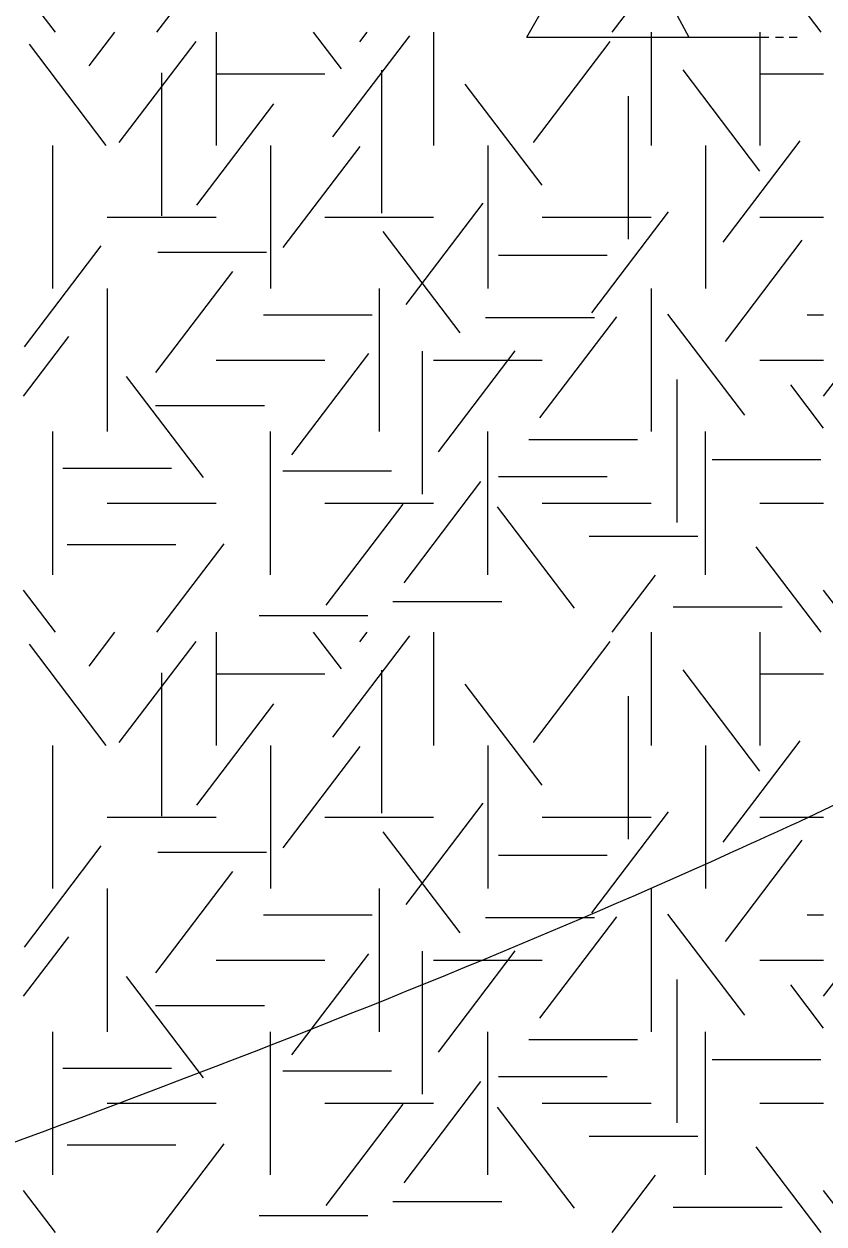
# Model space of a CAD drawing. Extents: x 419101 to 420177, y 4451541 to 4452254.
# Drawn here: x 419893.66 to 419903.54, y 4451647.89 to 4451662.71 of the extents above; entities that cross this region are included whole.
import ezdxf

# ---------------------------------------------------------------- set-up
doc = ezdxf.new("R2010")
doc.units = 0
doc.layers.add('3_HALİHAZIR', color=7, linetype='Continuous')
doc.layers.add('Level 41', color=7, linetype='Continuous')

msp = doc.modelspace()

# ---------------------------------------------------------------- linework, layer by layer
at = {"layer": '3_HALİHAZIR'}
for p, q in [((419899.869, 4451662.547), (419900.909, 4451664.357)), ((419900.909, 4451664.357), (419901.869, 4451662.547)), ((419899.869, 4451662.547), (419901.869, 4451662.547)), ((419901.869, 4451662.547), (419902.859, 4451662.547)), ((419902.939, 4451662.547), (419903.039, 4451662.547)), ((419903.109, 4451662.547), (419903.209, 4451662.547))]:
    msp.add_line(p, q, dxfattribs=at)
for points in [[(419863.518, 4451653.286), (419875.281, 4451661.721), (419884.647, 4451667.369), (419900.486, 4451675.908), (419910.541, 4451690.508), (419912.665, 4451698.792)], [(419903.245, 4451652.867), (419908.888, 4451656.212), (419913.846, 4451662.961), (419919.769, 4451672.327), (419922.386, 4451685.274), (419924.026, 4451697.625)], [(419852.54, 4451632.783), (419856.044, 4451634.211), (419871.444, 4451640.781), (419887.184, 4451646.621), (419902.374, 4451652.471), (419903.245, 4451652.867)], [(419846.731, 4451613.4), (419846.734, 4451613.401), (419851.514, 4451616.401), (419885.634, 4451630.941), (419888.984, 4451632.301), (419889.844, 4451632.681), (419890.744, 4451632.961), (419895.264, 4451633.531), (419919.823, 4451636.751), (419931.005, 4451651.381), (419931.911, 4451652.564)]]:
    msp.add_spline(points, degree=3, dxfattribs=at)
at = {"layer": 'Level 41'}
for p, q in [((419895.303, 4451662.609), (419896.132, 4451663.7)), ((419903.506, 4451662.609), (419902.704, 4451663.665)), ((419900.923, 4451662.609), (419901.46, 4451663.315)), ((419894.05, 4451662.609), (419893.656, 4451663.127)), ((419894.466, 4451662.192), (419894.783, 4451662.609)), ((419894.837, 4451661.246), (419895.786, 4451662.496)), ((419896.032, 4451662.609), (419896.032, 4451661.211)), ((419897.581, 4451662.157), (419897.237, 4451662.609)), ((419897.474, 4451661.315), (419898.424, 4451662.565)), ((419897.807, 4451662.489), (419897.898, 4451662.609)), ((419898.718, 4451662.609), (419898.718, 4451661.211)), ((419899.951, 4451661.246), (419900.9, 4451662.496)), ((419901.404, 4451662.609), (419901.404, 4451661.211)), ((419902.747, 4451662.609), (419902.747, 4451661.211)), ((419902.747, 4451662.609), (419902.747, 4451661.211)), ((419894.677, 4451661.211), (419893.728, 4451662.461)), ((419895.357, 4451662.107), (419895.357, 4451660.34)), ((419896.032, 4451662.095), (419897.375, 4451662.095)), ((419898.074, 4451662.142), (419898.074, 4451660.375)), ((419902.748, 4451660.895), (419901.799, 4451662.144)), ((419902.747, 4451662.095), (419903.535, 4451662.095)), ((419900.058, 4451660.72), (419899.109, 4451661.969)), ((419901.122, 4451661.821), (419901.122, 4451660.054)), ((419895.797, 4451660.474), (419896.746, 4451661.724)), ((419894.018, 4451659.444), (419894.018, 4451661.211)), ((419896.704, 4451661.211), (419896.704, 4451659.444)), ((419896.863, 4451659.949), (419897.812, 4451661.199)), ((419899.39, 4451661.211), (419899.39, 4451659.444)), ((419902.076, 4451661.211), (419902.076, 4451659.444)), ((419902.076, 4451661.211), (419902.076, 4451659.444)), ((419902.296, 4451660.018), (419903.245, 4451661.268)), ((419898.38, 4451659.248), (419899.331, 4451660.497)), ((419894.689, 4451660.327), (419896.032, 4451660.327)), ((419897.375, 4451660.327), (419898.718, 4451660.327)), ((419900.061, 4451660.327), (419901.404, 4451660.327)), ((419900.671, 4451659.143), (419901.62, 4451660.393)), ((419902.747, 4451660.327), (419903.535, 4451660.327)), ((419899.046, 4451658.898), (419898.096, 4451660.147)), ((419893.666, 4451658.723), (419894.615, 4451659.972)), ((419902.322, 4451658.792), (419903.272, 4451660.041)), ((419895.313, 4451659.893), (419896.656, 4451659.893)), ((419899.521, 4451659.857), (419900.864, 4451659.857)), ((419895.291, 4451658.406), (419896.24, 4451659.656)), ((419894.689, 4451659.444), (419894.689, 4451657.677)), ((419898.047, 4451659.444), (419898.047, 4451657.677)), ((419901.404, 4451659.444), (419901.404, 4451657.677)), ((419896.619, 4451659.12), (419897.962, 4451659.12)), ((419899.361, 4451659.087), (419900.704, 4451659.087)), ((419900.031, 4451657.846), (419900.981, 4451659.096)), ((419902.561, 4451657.88), (419901.612, 4451659.129)), ((419903.331, 4451659.12), (419903.535, 4451659.12)), ((419893.656, 4451658.114), (419894.215, 4451658.85)), ((419903.535, 4451658.114), (419904.094, 4451658.85)), ((419896.968, 4451657.39), (419897.918, 4451658.64)), ((419898.579, 4451658.672), (419898.579, 4451656.904)), ((419898.779, 4451657.426), (419899.728, 4451658.675)), ((419896.032, 4451658.56), (419897.375, 4451658.56)), ((419898.718, 4451658.56), (419900.061, 4451658.56)), ((419902.747, 4451658.56), (419903.535, 4451658.56)), ((419895.876, 4451657.109), (419894.927, 4451658.359)), ((419901.722, 4451658.322), (419901.722, 4451656.554)), ((419903.535, 4451657.72), (419903.129, 4451658.254)), ((419895.286, 4451658), (419896.629, 4451658)), ((419894.018, 4451655.909), (419894.018, 4451657.677)), ((419896.704, 4451655.909), (419896.704, 4451657.677)), ((419899.39, 4451655.909), (419899.39, 4451657.677)), ((419902.076, 4451655.909), (419902.076, 4451657.677)), ((419899.895, 4451657.579), (419901.238, 4451657.579)), ((419902.158, 4451657.334), (419903.501, 4451657.334)), ((419894.141, 4451657.228), (419895.484, 4451657.228)), ((419896.858, 4451657.194), (419898.201, 4451657.194)), ((419898.354, 4451655.812), (419899.303, 4451657.062)), ((419899.521, 4451657.123), (419900.864, 4451657.123)), ((419894.689, 4451656.793), (419896.032, 4451656.793)), ((419897.375, 4451656.793), (419898.718, 4451656.793)), ((419897.394, 4451655.533), (419898.343, 4451656.782)), ((419900.457, 4451655.498), (419899.507, 4451656.747)), ((419900.061, 4451656.793), (419901.404, 4451656.793)), ((419902.747, 4451656.793), (419903.535, 4451656.793)), ((419894.195, 4451656.282), (419895.537, 4451656.282)), ((419895.303, 4451655.2), (419896.132, 4451656.291)), ((419900.64, 4451656.386), (419901.983, 4451656.386)), ((419903.506, 4451655.2), (419902.704, 4451656.256)), ((419900.923, 4451655.2), (419901.46, 4451655.906)), ((419894.05, 4451655.2), (419893.656, 4451655.718)), ((419903.929, 4451655.2), (419903.535, 4451655.718)), ((419898.217, 4451655.581), (419899.56, 4451655.581)), ((419901.679, 4451655.512), (419903.022, 4451655.512)), ((419896.565, 4451655.406), (419897.908, 4451655.406)), ((419894.466, 4451654.783), (419894.783, 4451655.2)), ((419894.837, 4451653.837), (419895.786, 4451655.087)), ((419896.032, 4451655.2), (419896.032, 4451653.802)), ((419897.581, 4451654.748), (419897.237, 4451655.2)), ((419897.474, 4451653.906), (419898.424, 4451655.156)), ((419897.807, 4451655.08), (419897.898, 4451655.2)), ((419898.718, 4451655.2), (419898.718, 4451653.802)), ((419899.951, 4451653.837), (419900.9, 4451655.087)), ((419901.404, 4451655.2), (419901.404, 4451653.802)), ((419902.747, 4451655.2), (419902.747, 4451653.802)), ((419902.747, 4451655.2), (419902.747, 4451653.802)), ((419894.677, 4451653.802), (419893.728, 4451655.052)), ((419895.357, 4451654.698), (419895.357, 4451652.931)), ((419896.032, 4451654.686), (419897.375, 4451654.686)), ((419898.074, 4451654.733), (419898.074, 4451652.966)), ((419902.748, 4451653.486), (419901.799, 4451654.735)), ((419902.747, 4451654.686), (419903.535, 4451654.686)), ((419900.058, 4451653.311), (419899.109, 4451654.56)), ((419901.122, 4451654.412), (419901.122, 4451652.645)), ((419895.797, 4451653.065), (419896.746, 4451654.315)), ((419894.018, 4451652.035), (419894.018, 4451653.802)), ((419896.704, 4451653.802), (419896.704, 4451652.035)), ((419896.863, 4451652.54), (419897.812, 4451653.79)), ((419899.39, 4451653.802), (419899.39, 4451652.035)), ((419902.076, 4451653.802), (419902.076, 4451652.035)), ((419902.076, 4451653.802), (419902.076, 4451652.035)), ((419902.296, 4451652.609), (419903.245, 4451653.859)), ((419898.38, 4451651.839), (419899.331, 4451653.088)), ((419894.689, 4451652.918), (419896.032, 4451652.918)), ((419897.375, 4451652.918), (419898.718, 4451652.918)), ((419900.061, 4451652.918), (419901.404, 4451652.918)), ((419900.671, 4451651.734), (419901.62, 4451652.984)), ((419902.747, 4451652.918), (419903.535, 4451652.918)), ((419899.046, 4451651.489), (419898.096, 4451652.738)), ((419893.666, 4451651.314), (419894.615, 4451652.563)), ((419902.322, 4451651.383), (419903.272, 4451652.632)), ((419895.313, 4451652.484), (419896.656, 4451652.484)), ((419899.521, 4451652.448), (419900.864, 4451652.448)), ((419895.291, 4451650.997), (419896.24, 4451652.247)), ((419894.689, 4451652.035), (419894.689, 4451650.268)), ((419898.047, 4451652.035), (419898.047, 4451650.268)), ((419901.404, 4451652.035), (419901.404, 4451650.268)), ((419896.619, 4451651.711), (419897.962, 4451651.711)), ((419899.361, 4451651.678), (419900.704, 4451651.678)), ((419900.031, 4451650.437), (419900.981, 4451651.687)), ((419902.561, 4451650.471), (419901.612, 4451651.72)), ((419903.331, 4451651.711), (419903.535, 4451651.711)), ((419893.656, 4451650.705), (419894.215, 4451651.441)), ((419903.535, 4451650.705), (419904.094, 4451651.441)), ((419896.968, 4451649.981), (419897.918, 4451651.231)), ((419898.579, 4451651.263), (419898.579, 4451649.495)), ((419898.779, 4451650.017), (419899.728, 4451651.266)), ((419896.032, 4451651.151), (419897.375, 4451651.151)), ((419898.718, 4451651.151), (419900.061, 4451651.151)), ((419902.747, 4451651.151), (419903.535, 4451651.151)), ((419895.876, 4451649.7), (419894.927, 4451650.95)), ((419901.722, 4451650.913), (419901.722, 4451649.145)), ((419903.535, 4451650.311), (419903.129, 4451650.845)), ((419895.286, 4451650.591), (419896.629, 4451650.591)), ((419894.018, 4451648.5), (419894.018, 4451650.268)), ((419896.704, 4451648.5), (419896.704, 4451650.268)), ((419899.39, 4451648.5), (419899.39, 4451650.268)), ((419902.076, 4451648.5), (419902.076, 4451650.268)), ((419899.895, 4451650.17), (419901.238, 4451650.17)), ((419902.158, 4451649.925), (419903.501, 4451649.925)), ((419894.141, 4451649.819), (419895.484, 4451649.819)), ((419896.858, 4451649.785), (419898.201, 4451649.785)), ((419898.354, 4451648.403), (419899.303, 4451649.653)), ((419899.521, 4451649.714), (419900.864, 4451649.714)), ((419894.689, 4451649.384), (419896.032, 4451649.384)), ((419897.375, 4451649.384), (419898.718, 4451649.384)), ((419897.394, 4451648.124), (419898.343, 4451649.373)), ((419900.457, 4451648.089), (419899.507, 4451649.338)), ((419900.061, 4451649.384), (419901.404, 4451649.384)), ((419902.747, 4451649.384), (419903.535, 4451649.384)), ((419894.195, 4451648.873), (419895.537, 4451648.873)), ((419895.303, 4451647.791), (419896.132, 4451648.882)), ((419900.64, 4451648.977), (419901.983, 4451648.977)), ((419903.506, 4451647.791), (419902.704, 4451648.847)), ((419900.923, 4451647.791), (419901.46, 4451648.497)), ((419894.05, 4451647.791), (419893.656, 4451648.309)), ((419903.929, 4451647.791), (419903.535, 4451648.309)), ((419898.217, 4451648.172), (419899.56, 4451648.172)), ((419901.679, 4451648.103), (419903.022, 4451648.103)), ((419896.565, 4451647.997), (419897.908, 4451647.997))]:
    msp.add_line(p, q, dxfattribs=at)

doc.saveas('drawing.dxf')
